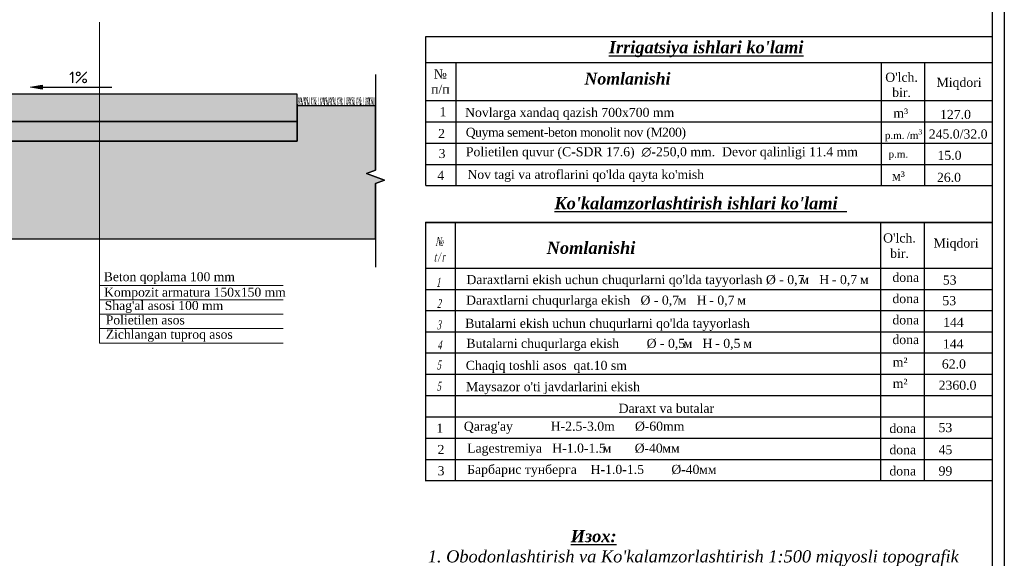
# Model space of a CAD drawing. Extents: x 883 to 364438, y -13 to 4201180.
# Tile 606 of 607: x 364276 to 364438, y 4200923 to 4201012. Entities that reach past the tile are written whole.
import ezdxf

# ---------------------------------------------------------------- set-up
doc = ezdxf.new("R2010")
doc.units = 0
doc.header["$LTSCALE"] = 0.5
doc.header["$MEASUREMENT"] = 0
doc.layers.add('.', color=7, linetype='Continuous', lineweight=15)
doc.layers.add('ОКНА', color=5, linetype='Continuous', lineweight=15)
for name, color, linetype in [('0-SECTION LINE', 1, 'Continuous'), ('0000000000', 7, 'Continuous'), ('Трава', 7, 'Continuous')]:
    doc.layers.add(name, color=color, linetype=linetype)
doc.styles.add('1', font='times.ttf', dxfattribs={"height": 1.5})
doc.styles.add('MtXpl_Times_New_Roma_1', font='timesbi.ttf')
doc.styles.add('seviyorum', font='times.ttf')
doc.styles.get("Standard").update_dxf_attribs({"font": 'times.ttf'})

# ---------------------------------------------------------------- blocks, each defined once
blk = doc.blocks.new('A$C59dde651')
at = {"layer": '.', "lineweight": 30, "true_color": 0x000000}
h = blk.add_hatch(dxfattribs=at)
h.set_pattern_fill('AR-SAND', color=18, scale=0.01)
h.set_pattern_definition([(37.5, (-798.5515, 115.416654), (-0.00062993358, 0.0192682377), [0, -0.0152, 0, -0.017, 0, -0.01625]), (7.5, (-798.5515, 115.416654), (0.01769776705, 0.02822146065), [0, -0.0082, 0, -0.0137, 0, -0.00525]), (327.5, (-798.5638, 115.416654), (0.03114141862, 5.659054e-05), [0, -0.005, 0, -0.018, 0, -0.0235]), (317.5, (-798.5638, 115.416654), (0.03006126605, 0.00877675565), [0, -0.0025, 0, -0.0118, 0, -0.0135])])
h.paths.add_polyline_path([(0.1725, 0.2625), (-1.8725, 0.2625), (-1.8975, 0.0225), (-1.8275, 0.0225), (-1.8275, -0.0775), (-2.4275, -0.0775), (-2.4275, 0.0225), (-2.3575, 0.0225), (-2.4075, 0.5025), (-2.5275, 0.5025), (-2.5275, 0.1149), (-2.574, 0.098), (-2.5275, 0.081), (-2.4809, 0.0641), (-2.5275, 0.0471), (-2.5275, -0.2365), (0.5725, -0.2365), (0.5725, 0.0471), (0.6191, 0.0641), (0.5725, 0.081), (0.526, 0.098), (0.5725, 0.1149), (0.5725, 0.4425), (0.1725, 0.4425)])
h = blk.add_hatch(dxfattribs=at)
h.set_pattern_fill('ANSI31', color=18, scale=0.1)
h.set_pattern_definition([(45, (-798.551499, 115.416654), (-0.00883883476, 0.00883883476), [])])
h.paths.add_polyline_path([(-1.8725, 0.2625), (-1.8621, 0.3625), (-1.8475, 0.5025), (-1.9279, 0.5025), (-1.9696, 0.1025), (-2.2854, 0.1025), (-2.3271, 0.5025), (-2.4075, 0.5025), (-2.3575, 0.0225), (-1.8975, 0.0225)])
h = blk.add_hatch(dxfattribs=at)
h.set_pattern_fill('AR-CONC', color=18, scale=0.01)
h.set_pattern_definition([(50, (-783.321674, 111.412875), (0.0717260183, -0.0062752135), [0.0075, -0.0825]), (355, (-783.321674, 111.412875), (-0.0138751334, 0.0752192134), [0.006, -0.066]), (100.451444, (-783.3157, 111.41235), (0.0578508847, 0.068943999), [0.006374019, -0.070114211]), (46.1842, (-783.32167, 111.432875), (0.106724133, -0.016551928), [0.01125, -0.12375]), (96.635635, (-783.31278, 111.4315), (0.093466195, 0.09741186), [0.009561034, -0.105171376]), (351.184164, (-783.32167, 111.43288), (0.093466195, 0.09741186), [0.009, -0.099]), (21, (-783.311674, 111.427875), (0.059690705, -0.040261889), [0.0075, -0.0825]), (326, (-783.311674, 111.427875), (0.024331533, 0.0725150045), [0.006, -0.066]), (71.451445, (-783.3067, 111.42452), (0.0840222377, 0.032253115), [0.006374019, -0.070114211]), (37.5, (-783.321674, 111.412875), (0.0012159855, 0.0332893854), [0, -0.0652, 0, -0.067, 0, -0.06625]), (7.5, (-783.321674, 111.412875), (0.0263069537, 0.0394411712), [0, -0.0382, 0, -0.0637, 0, -0.02525]), (327.5, (-783.343974, 111.412875), (0.0533822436, -0.0022554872), [0, -0.025, 0, -0.078, 0, -0.1035]), (317.5, (-783.353974, 111.412875), (0.058318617, 0.0100104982), [0, -0.0325, 0, -0.0518, 0, -0.0735])])
h.paths.add_polyline_path([(0.1725, 0.5025), (-1.8475, 0.5025), (-1.8621, 0.3625), (0.1725, 0.3625)])
at = {"lineweight": 30, "true_color": 0x000000}
h = blk.add_hatch(dxfattribs=at)
h.set_pattern_fill('GRAVEL', color=18, scale=0.1)
h.set_pattern_definition([(228.0127875, (-783.249674, 111.512875), (-0.8, -0.9), [0.0134536, -1.331908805]), (184.9697407, (-783.2586743, 111.5028752), (1.2, 0.1), [0.0230868, -2.285592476]), (132.5104471, (-783.2816743, 111.500875), (1, -1.1), [0.0162788, -1.61160326]), (267.273689, (-783.3206743, 111.475875), (0.1, 2), [0.0210238, -2.081355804]), (292.8336542, (-783.3216743, 111.454875), (-0.5, 1.2), [0.0206155, -2.040937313]), (357.273689, (-783.3136743, 111.435875), (-2, 0.1), [0.0210238, -2.081355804]), (37.69424047, (-783.2926743, 111.4348752), (-1.3, -1), [0.0278029, -2.752484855]), (72.2553284, (-783.2706743, 111.4518752), (0.7, 2.2), [0.0262488, -2.59863215]), (121.4295656, (-783.2626743, 111.476875), (-0.8, 1.3), [0.021095, -2.088407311]), (175.2363583, (-783.273674, 111.494875), (1.1, -0.1), [0.0240832, -1.180076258]), (222.3974378, (-783.2976743, 111.4968752), (-1.2, -1.1), [0.0311448, -3.0833375]), (138.8140748, (-783.221674, 111.474875), (-0.7, 0.6), [0.0106301, -1.052384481]), (171.4692344, (-783.2296743, 111.481875), (1.3, -0.2), [0.0202237, -2.002151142]), (225, (-783.249674, 111.484875), (-1e-17, -0.1), [0.0141421, -0.127279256]), (203.1985905, (-783.256674, 111.496875), (0.5, 0.2), [0.0076158, -0.75396151]), (291.8014095, (-783.263674, 111.493875), (-0.1, 0.3), [0.0107703, -0.527746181]), (30.9637565, (-783.259674, 111.483875), (0.3, 0.2), [0.0174929, -0.56560229]), (161.565051, (-783.244674, 111.492875), (0.2, -0.1), [0.0126491, -0.303578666]), (16.3895403, (-783.3216743, 111.493875), (1, 0.3), [0.01772, -1.754284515]), (70.3461759, (-783.304674, 111.498875), (-0.4, -1.1), [0.0148661, -1.471740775]), (293.1985905, (-783.244674, 111.512875), (-0.2, 0.5), [0.0152315, -0.74634581]), (343.6104597, (-783.2386743, 111.498875), (-1, 0.3), [0.01772, -1.754284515]), (339.4439548, (-783.321674, 111.431875), (-0.5, 0.2), [0.017088, -0.837312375]), (294.7751406, (-783.305674, 111.425875), (-0.5, 1.1), [0.0143178, -1.417464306]), (66.8014095, (-783.243674, 111.412875), (0.2, 0.5), [0.0152315, -0.74634581]), (17.3540246, (-783.2376743, 111.426875), (-1.3, -0.4), [0.0167631, -1.659542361]), (69.4439548, (-783.292674, 111.412875), (-0.2, -0.5), [0.008544, -0.845856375]), (101.3099325, (-783.249674, 111.412875), (-0.1, 0.4), [0.005099, -0.504802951]), (165.9637565, (-783.250674, 111.417875), (0.3, -0.1), [0.0206155, -0.391695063]), (186.00900596, (-783.2706743, 111.422875), (1, 0.1), [0.019105, -1.891392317]), (303.6900675, (-783.259674, 111.474875), (-0.1, 0.2), [0.0144222, -0.346132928]), (353.1572266, (-783.2516743, 111.4628752), (1.7, -0.2), [0.0251794, -2.492756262]), (60.9453959, (-783.226674, 111.459875), (-0.4, -0.7), [0.0102956, -1.019267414]), (90, (-783.22167, 111.46888), (-0.1, 0.1), [0.006, -0.094]), (120.2564372, (-783.272674, 111.425875), (0.4, -0.7), [0.0138924, -1.375351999]), (48.0127875, (-783.279674, 111.437875), (0.8, 0.9), [0.0269072, -1.318455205]), (0, (-783.26167, 111.45788), (0.1, 0.1), [0.026, -0.074]), (325.3048465, (-783.235674, 111.457875), (1, -0.7), [0.0158114, -1.56532743]), (254.054604, (-783.222674, 111.448875), (-0.1, -0.4), [0.0145602, -0.713450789]), (207.64597536, (-783.2266743, 111.4348752), (-1.9, -1), [0.0237065, -2.346947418]), (175.42607874, (-783.2476743, 111.4238752), (-1.3, 0.1), [0.0250799, -2.482907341])])
h.paths.add_polyline_path([(0.1725, 0.3625), (-1.8621, 0.3625), (-1.8725, 0.2625), (0.1725, 0.2625)])
h.paths.add_polyline_path([(-1.8275, 0.0225), (-2.4275, 0.0225), (-2.4275, -0.0775), (-1.8275, -0.0775)])
at = {"color": 6, "lineweight": 13}
for p, q in [((-0.8375, -0.768), (-0.8375, 0.8697)), ((-2.29, -0.7469), (-2.29, 0.0225)), ((-2.29, -0.4533), (-1.3513, -0.4533)), ((-0.8375, -0.4744), (0.1012, -0.4744)), ((-2.29, -0.5267), (-1.3513, -0.5267)), ((-0.8375, -0.5478), (0.1012, -0.5478)), ((-2.29, -0.6001), (-1.3513, -0.6001)), ((-0.8375, -0.6212), (0.1012, -0.6212)), ((-2.29, -0.6735), (-1.3513, -0.6735)), ((-0.8375, -0.6946), (0.1012, -0.6946)), ((-0.8375, -0.768), (0.1012, -0.768))]:
    blk.add_line(p, q, dxfattribs=at)
at = {"linetype": 'Continuous', "transparency": 33554687}
for points in [[(-2.5275, 0.6026), (-2.5275, 0.1149), (-2.574, 0.098), (-2.4809, 0.0641), (-2.5275, 0.0471), (-2.5275, -0.38)], [(0.5725, 0.6026), (0.5725, 0.1149), (0.526, 0.098), (0.6191, 0.0641), (0.5725, 0.0471), (0.5725, -0.38)]]:
    blk.add_lwpolyline(points, dxfattribs=at)
at = {"color": 5, "lineweight": 30}
blk.add_lwpolyline([(-1.1909, 0.5385), (-1.1314, 0.5484), (-1.1314, 0.5286)], close=True, dxfattribs=at)
at = {"transparency": 33554687}
blk.add_lwpolyline([(-1.1314, 0.5385), (-0.7755, 0.5385)], dxfattribs=at)
at = {"color": 5, "lineweight": 30}
for points in [[(-1.1314, 0.5385), (-0.7755, 0.5385)], [(-2.4075, 0.5025), (-2.3575, 0.0225), (-1.8975, 0.0225), (-1.8475, 0.5025)]]:
    blk.add_lwpolyline(points, dxfattribs=at)
at = {"color": 18, "lineweight": 30, "true_color": 0x000000}
for points in [[(0.1725, 0.2625), (-1.8725, 0.2625), (-1.8975, 0.0225), (-1.8275, 0.0225), (-1.8275, -0.0775), (-2.4275, -0.0775), (-2.4275, 0.0225), (-2.3575, 0.0225), (-2.4075, 0.5025), (-2.5275, 0.5025), (-2.5275, 0.1149), (-2.574, 0.098), (-2.5275, 0.081), (-2.4809, 0.0641), (-2.5275, 0.0471), (-2.5275, -0.2365), (0.5725, -0.2365), (0.5725, 0.0471), (0.6191, 0.0641), (0.5725, 0.081), (0.526, 0.098), (0.5725, 0.1149), (0.5725, 0.4425), (0.1725, 0.4425)], [(-1.8725, 0.2625), (-1.8621, 0.3625), (-1.8475, 0.5025), (-1.9279, 0.5025), (-1.9696, 0.1025), (-2.2854, 0.1025), (-2.3271, 0.5025), (-2.4075, 0.5025), (-2.3575, 0.0225), (-1.8975, 0.0225)], [(0.1725, 0.5025), (-1.8475, 0.5025), (-1.8621, 0.3625), (0.1725, 0.3625)], [(0.1725, 0.3625), (-1.8621, 0.3625), (-1.8725, 0.2625), (0.1725, 0.2625)], [(-1.8275, 0.0225), (-2.4275, 0.0225), (-2.4275, -0.0775), (-1.8275, -0.0775)]]:
    blk.add_lwpolyline(points, close=True, dxfattribs=at)
for points in [[(-2.4075, 0.5025), (-2.3271, 0.5025)], [(-2.3271, 0.5025), (-2.2854, 0.1025), (-1.9696, 0.1025), (-1.9279, 0.5025)], [(-1.9279, 0.5025), (-1.8475, 0.5025)]]:
    blk.add_lwpolyline(points, dxfattribs=at)
at = {"transparency": 33554687}
blk.add_solid([(-1.1314, 0.5484), (-1.1314, 0.5286), (-1.1909, 0.5385)], dxfattribs=at)
at = {"layer": 'Трава', "color": 106, "ltscale": 5, "true_color": 0x0b7a21}
for points, const_width in [([(0.1755, 0.4424), (0.1803, 0.4871)], 0.00216), ([(0.1811, 0.4424), (0.1859, 0.4871)], 0.00216), ([(0.1903, 0.4424), (0.1895, 0.4871)], 0.00153), ([(0.1892, 0.4424), (0.1957, 0.4871)], 0.000788), ([(0.1995, 0.4424), (0.1904, 0.4871)], 0.00216), ([(0.1953, 0.4424), (0.1957, 0.4871)], 0.00216), ([(0.1992, 0.4425), (0.204, 0.4871)], 0.00216), ([(0.2084, 0.4425), (0.2075, 0.4871)], 0.00153), ([(0.2072, 0.4425), (0.2137, 0.4871)], 0.000788), ([(0.2176, 0.4425), (0.2085, 0.4871)], 0.00216), ([(0.2134, 0.4425), (0.2137, 0.4871)], 0.00216), ([(0.2353, 0.4425), (0.2165, 0.4871)], 0.00216), ([(0.2264, 0.4425), (0.2198, 0.479), (0.226, 0.4882)], 0.00153), ([(0.2281, 0.4425), (0.226, 0.4882)], 0.00216), ([(0.2341, 0.4425), (0.2328, 0.477), (0.2333, 0.4871)], 0.00153), ([(0.2431, 0.4425), (0.2479, 0.4871)], 0.00216), ([(0.2499, 0.4425), (0.2428, 0.4871)], 0.00153), ([(0.2591, 0.4425), (0.2495, 0.4871)], 0.00111), ([(0.2728, 0.4425), (0.2539, 0.4871)], 0.00216), ([(0.2639, 0.4425), (0.2573, 0.479), (0.2635, 0.4882)], 0.00153), ([(0.2655, 0.4425), (0.2635, 0.4882)], 0.00216), ([(0.2691, 0.4425), (0.2725, 0.4871)], 0.000788), ([(0.281, 0.4425), (0.2797, 0.477), (0.2802, 0.4871)], 0.00153), ([(0.29, 0.4425), (0.2948, 0.4871)], 0.00216), ([(0.2968, 0.4425), (0.2897, 0.4871)], 0.00153), ([(0.2968, 0.4425), (0.3016, 0.4871)], 0.00216), ([(0.306, 0.4425), (0.3051, 0.4871)], 0.00153), ([(0.3049, 0.4425), (0.3114, 0.4871)], 0.000788), ([(0.3152, 0.4425), (0.3061, 0.4871)], 0.00216), ([(0.311, 0.4425), (0.3113, 0.4871)], 0.00216), ([(0.333, 0.4425), (0.3141, 0.4871)], 0.00216), ([(0.324, 0.4425), (0.3174, 0.479), (0.3236, 0.4882)], 0.00153), ([(0.3257, 0.4425), (0.3236, 0.4882)], 0.00216), ([(0.3317, 0.4425), (0.3304, 0.477), (0.3309, 0.4871)], 0.00153), ([(0.333, 0.4425), (0.3378, 0.4871)], 0.00216), ([(0.3422, 0.4425), (0.3413, 0.4871)], 0.00153), ([(0.341, 0.4425), (0.3475, 0.4871)], 0.000788), ([(0.3514, 0.4425), (0.3423, 0.4871)], 0.00216), ([(0.3471, 0.4425), (0.3475, 0.4871)], 0.00216), ([(0.3691, 0.4425), (0.3502, 0.4871)], 0.00216), ([(0.3602, 0.4425), (0.3536, 0.479), (0.3598, 0.4882)], 0.00153), ([(0.3618, 0.4425), (0.3598, 0.4882)], 0.00216), ([(0.3679, 0.4425), (0.3666, 0.477), (0.367, 0.4871)], 0.00153), ([(0.3768, 0.4425), (0.3816, 0.4871)], 0.00216), ([(0.3836, 0.4425), (0.3766, 0.4871)], 0.00153), ([(0.3928, 0.4425), (0.3833, 0.4871)], 0.00111), ([(0.4066, 0.4425), (0.3877, 0.4871)], 0.00216), ([(0.3976, 0.4425), (0.3911, 0.479), (0.3972, 0.4882)], 0.00153), ([(0.3993, 0.4425), (0.3972, 0.4882)], 0.00216), ([(0.4029, 0.4425), (0.4063, 0.4871)], 0.000788), ([(0.4148, 0.4425), (0.4135, 0.477), (0.414, 0.4871)], 0.00153), ([(0.4238, 0.4425), (0.4286, 0.4871)], 0.00216), ([(0.4306, 0.4425), (0.4235, 0.4871)], 0.00153), ([(0.4306, 0.4425), (0.4354, 0.4871)], 0.00216), ([(0.4398, 0.4425), (0.4389, 0.4871)], 0.00153), ([(0.4386, 0.4425), (0.4451, 0.4871)], 0.000788), ([(0.449, 0.4425), (0.4399, 0.4871)], 0.00216), ([(0.4447, 0.4425), (0.4451, 0.4871)], 0.00216), ([(0.4667, 0.4425), (0.4478, 0.4871)], 0.00216), ([(0.4578, 0.4425), (0.4512, 0.479), (0.4574, 0.4882)], 0.00153), ([(0.4594, 0.4425), (0.4574, 0.4882)], 0.00216), ([(0.4655, 0.4425), (0.4642, 0.477), (0.4647, 0.4871)], 0.00153), ([(0.4745, 0.4425), (0.4792, 0.4871)], 0.00216), ([(0.4813, 0.4425), (0.4742, 0.4871)], 0.00153), ([(0.4904, 0.4425), (0.4809, 0.4871)], 0.00111), ([(0.5042, 0.4425), (0.4853, 0.4871)], 0.00216), ([(0.4952, 0.4425), (0.4887, 0.479), (0.4948, 0.4882)], 0.00153), ([(0.4969, 0.4425), (0.4948, 0.4882)], 0.00216), ([(0.5005, 0.4425), (0.5039, 0.4871)], 0.000788), ([(0.5124, 0.4425), (0.5111, 0.477), (0.5116, 0.4871)], 0.00153), ([(0.5214, 0.4425), (0.5262, 0.4871)], 0.00216), ([(0.5282, 0.4425), (0.5211, 0.4871)], 0.00153), ([(0.5282, 0.4425), (0.533, 0.4871)], 0.00216), ([(0.5374, 0.4425), (0.5365, 0.4871)], 0.00153), ([(0.5362, 0.4425), (0.5427, 0.4871)], 0.000788), ([(0.5466, 0.4425), (0.5375, 0.4871)], 0.00216), ([(0.5423, 0.4425), (0.5427, 0.4871)], 0.00216), ([(0.5643, 0.4425), (0.5455, 0.4871)], 0.00216), ([(0.5554, 0.4425), (0.5488, 0.479), (0.555, 0.4882)], 0.00153), ([(0.5571, 0.4425), (0.555, 0.4882)], 0.00216), ([(0.5631, 0.4425), (0.5618, 0.477), (0.5623, 0.4871)], 0.00153), ([(0.5681, 0.4425), (0.5668, 0.477), (0.5673, 0.4871)], 0.00153), ([(0.5725, 0.4425), (0.5712, 0.477), (0.5717, 0.4871)], 0.00153)]:
    blk.add_lwpolyline(points, dxfattribs=dict(at, const_width=const_width))
at = {"transparency": 33554687, "insert": (-0.945, 0.5882), "char_height": 0.059498, "attachment_point": 5, "rotation": 359.996}
blk.add_mtext('{\\fISOCPEUR|b0|i0|c0|p34;1\\fISOCPEUR|b0|i0|c204|p34;%}', dxfattribs=at)
at = {"layer": 'ОКНА', "color": 94, "style": 'seviyorum'}
for s, p in [(' Beton qoplama 100 mm ', (-0.8331, -0.4524)), (' Monolit nov', (-2.2842, -0.5103)), (' Kompozit armatura 150x150 mm ', (-0.8317, -0.5316)), ("Shag'al asosi 100 mm ", (-2.2702, -0.5798)), ("Shag'al asosi 100 mm ", (-0.8108, -0.5995)), ('Zichlangan tuproq asos', (-2.2691, -0.6609)), ('Polietilen asos', (-0.8056, -0.6732)), ('Zichlangan tuproq asos', (-0.8056, -0.7466))]:
    blk.add_text(s, height=0.046012, dxfattribs=at).set_placement(p)

msp = doc.modelspace()

# ---------------------------------------------------------------- linework, layer by layer
for p, q in [((364342.91, 4201004.48), (364436.28, 4201004.48)), ((364347.89, 4200984.19), (364347.89, 4201004.48)), ((364417.91, 4201004.48), (364417.91, 4200984.19)), ((364425.06, 4201004.48), (364425.06, 4200984.19)), ((364342.89, 4200998.19), (364436.27, 4200998.19)), ((364342.89, 4200994.69), (364436.27, 4200994.69)), ((364342.89, 4200991.19), (364436.27, 4200991.19)), ((364342.89, 4200987.69), (364436.27, 4200987.69)), ((364342.89, 4200984.19), (364436.28, 4200984.19)), ((364342.81, 4200978.1), (364436.22, 4200978.1)), ((364436.22, 4200978.1), (364342.82, 4200978.1)), ((364347.81, 4200935.6), (364347.81, 4200978.1)), ((364417.84, 4200978.1), (364417.84, 4200935.6)), ((364424.99, 4200978.1), (364424.99, 4200935.6)), ((364342.81, 4200970.6), (364436.23, 4200970.6)), ((364342.81, 4200967.1), (364436.23, 4200967.1)), ((364342.81, 4200963.6), (364436.23, 4200963.6)), ((364342.81, 4200960.1), (364436.23, 4200960.1)), ((364436.23, 4200956.6), (364342.81, 4200956.6)), ((364436.24, 4200953.1), (364342.81, 4200953.1)), ((364342.81, 4200949.6), (364436.24, 4200949.6)), ((364342.81, 4200946.1), (364436.24, 4200946.1)), ((364342.81, 4200942.6), (364436.24, 4200942.6)), ((364342.81, 4200939.1), (364436.24, 4200939.1)), ((364342.81, 4200935.6), (364436.24, 4200935.6))]:
    msp.add_line(p, q)
at = {"lineweight": 30}
msp.add_line((364436.22, 4200978.1), (364436.24, 4200939.1), dxfattribs=at)
at = {"color": 0, "linetype": 'ByBlock', "lineweight": 30}
msp.add_line((364343.05, 4200939.1), (364436.22, 4200939.1), dxfattribs=at)
at = {"color": 18, "linetype": 'Continuous', "lineweight": 30, "true_color": 0x000000}
for points in [[(364075.11, 4201098.43), (364438.22, 4201098.43), (364438.22, 4200769.59), (364075.11, 4200769.59)], [(364077.11, 4201096.43), (364436.22, 4201096.43), (364436.22, 4200771.59), (364077.11, 4200771.59)]]:
    msp.add_lwpolyline(points, close=True, dxfattribs=at)
at = {"color": 18, "lineweight": 30, "true_color": 0x000000}
msp.add_lwpolyline([(364342.89, 4200984.19), (364342.89, 4201008.76), (364436.22, 4201008.76), (364436.22, 4200984.19)], dxfattribs=at)
at = {"layer": '0000000000', "color": 18, "linetype": 'Continuous', "lineweight": 30, "true_color": 0x000000}
msp.add_line((364342.82, 4200978.1), (364342.82, 4200935.6), dxfattribs=at)

# ---------------------------------------------------------------- block references
at = {"color": 5, "lineweight": 30, "xscale": 32.2559721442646, "yscale": 32.2559721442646, "zscale": 32.2559721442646}
msp.add_blockref('A$C59dde651', (364316.14, 4200983.04), dxfattribs=at)

# ---------------------------------------------------------------- texts
at = {"layer": '.', "color": 18, "true_color": 0x000000, "insert": (364376.13, 4201002.78), "char_height": 1.9392, "width": 48.825, "attachment_point": 2}
msp.add_mtext('{\\fTimes New Roman|b1|i1|c204|p18;Nomlanishi}', dxfattribs=at)
at = {"layer": '.', "char_height": 1.4867, "attachment_point": 1}
for s, insert, width in [('{\\T0.95;\\C7;Quyma sement-beton monolit nov (M200) }', (364349.48, 4200993.72), 73.1561), ("{\\C7;Nov tagi va atroflarini qo'lda qayta ko'mish}", (364349.76, 4200986.77), 65.3527)]:
    msp.add_mtext(s, dxfattribs=dict(at, insert=insert, width=width))
at = {"color": 0, "lineweight": 30}
for s, height, style, p in [("%%UKo'kalamzorlashtirish ishlari ko'lami  ", 2, 'MtXpl_Times_New_Roma_1', (364364.09, 4200980.3)), ("Qarag'ay           H-2.5-3.0m       ", 1.5, '1', (364349.16, 4200943.81)), ('-60mm', 1.5, '1', (364378.96, 4200943.81))]:
    msp.add_text(s, height=height, dxfattribs=dict(at, style=style)).set_placement(p)
at = {"lineweight": 30}
for s, p in [("O'lch.", (364418.25, 4200974.82)), ('Miqdori', (364426.56, 4200973.98)), ('bir.', (364419.41, 4200972.28)), ('dona', (364419.78, 4200968.33)), ("Daraxtlarni ekish uchun chuqurlarni qo'lda tayyorlash Ø - 0,7 ", (364349.58, 4200967.96)), ('м   Н ', (364404.6, 4200967.96)), ('- 0,7 ', (364409.82, 4200967.96)), ('м', (364414.43, 4200967.96)), ('53', (364428.09, 4200967.89, -554.57)), ('Daraxtlarni chuqurlarga ekish   Ø - 0,7 ', (364349.52, 4200964.58)), ('м   Н ', (364384.4, 4200964.58)), ('- 0,7 ', (364389.61, 4200964.58)), ('м', (364394.22, 4200964.58)), ('dona', (364419.78, 4200964.83)), ('53', (364428.02, 4200964.49, -554.57)), ("Butalarni ekish uchun chuqurlarni qo'lda tayyorlash", (364349.38, 4200960.76)), ('dona', (364419.78, 4200961.33)), ('144', (364428.14, 4200960.93, -554.57)), ('Butalarni chuqurlarga ekish        Ø - 0,5 ', (364349.58, 4200957.46)), ('м   Н ', (364385.37, 4200957.46)), ('- 0,5 ', (364390.59, 4200957.46)), ('м', (364395.2, 4200957.46)), ('dona', (364419.78, 4200958.08)), ('144', (364428.1, 4200957.38, -554.57)), ('Chaqiq toshli asos  qat.10 sm', (364349.48, 4200953.83)), ('m²', (364419.83, 4200954.37)), ('62.0', (364427.93, 4200954.06, -554.57)), ('m²', (364419.83, 4200950.87)), ('2360.0', (364427.4, 4200950.56, -554.57)), ("Maysazor o'ti javdarlarini ekish", (364349.52, 4200950.33)), ('1', (364344.62, 4200943.48)), ('dona', (364419.28, 4200943.45)), ('53', (364427.38, 4200943.59, -554.57)), ('2', (364344.83, 4200939.98)), ('Ø', (364377.31, 4200940.2)), ('dona', (364419.28, 4200939.95)), ('45', (364427.39, 4200939.94, -554.57)), ('3', (364344.83, 4200936.48)), ('Ø', (364383.36, 4200936.7)), ('dona', (364419.28, 4200936.45)), ('99', (364427.39, 4200936.44, -554.57))]:
    msp.add_text(s, height=1.5, dxfattribs=at).set_placement(p)
at = {"lineweight": 30, "oblique": 11, "width": 0.6}
for s, p in [('№', (364344.46, 4200974.24)), ('/', (364344.86, 4200971.7)), ('t', (364344.23, 4200971.7)), ('r', (364345.53, 4200971.7)), ('1', (364344.6, 4200967.51)), ('2', (364344.72, 4200964.01)), ('3', (364344.7, 4200960.51)), ('4', (364344.81, 4200957.22))]:
    msp.add_text(s, height=1.5, dxfattribs=at).set_placement(p)
at = {"lineweight": 30}
for s, height, style, p in [('Nomlanishi', 2, 'MtXpl_Times_New_Roma_1', (364362.81, 4200972.95)), ('Ø', 1.5, '1', (364377.36, 4200943.81))]:
    msp.add_text(s, height=height, dxfattribs=dict(at, style=style)).set_placement(p)
at = {"color": 0, "lineweight": 30, "oblique": 11, "width": 0.6}
for p in [(364344.69, 4200953.9), (364344.69, 4200950.4)]:
    msp.add_text('5', height=1.5, dxfattribs=at).set_placement(p)
at = {"color": 18, "lineweight": 30, "true_color": 0x000000}
msp.add_text('Daraxt va butalar', height=1.5, dxfattribs=at).set_placement((364374.67, 4200946.76))
at = {"color": 0, "lineweight": 30}
for s, p in [('Lagestremiya   H-1.0-1.5', (364349.7, 4200940.2)), ('м       ', (364372.03, 4200940.2)), ('-40', (364378.91, 4200940.2)), ('мм', (364381.86, 4200940.2)), ('Барбарис тунберга    H-1.0-1.5', (364349.7, 4200936.7)), ('-40', (364384.96, 4200936.7)), ('мм', (364387.92, 4200936.7))]:
    msp.add_text(s, height=1.5, dxfattribs=at).set_placement(p)
for s, insert, char_height, width, attachment_point in [("{\\fTimes New Roman|b1|i1|c204|p18;\\LIrrigatsiya ishlari ko'lami}", (364389.09, 4201006.66), 2, 55.7271, 5), ('{\\fTimes New Roman|b0|i0|c204|p18;№\\Pп/п}', (364345.29, 4201003.33), 1.5, 4.7027, 2), ("O'lch.\\Pbir.", (364421.29, 4201002.79), 1.5, 7.6822, 2), ('Miqdori', (364427.05, 4201001.95), 1.5, 7.6822, 1), ('{\\fTimes New Roman|b0|i0|c0|p18;1}', (364345.15, 4200997.11), 1.5, 5.0899, 1), ('Novlarga xandaq qazish 700x700 mm', (364349.36, 4200997), 1.5, 59.9239, 1), ('127.0', (364427.63, 4200996.66), 1.5, 6.8248, 1), ('{\\fTimes New Roman|b0|i0|c0|p18;2}', (364344.92, 4200993.52), 1.5, 5.0899, 1), ('\\A1;\\pt3;245.0/32.0', (364425.77, 4200993.44), 1.5, 6.8248, 1), ('{\\fTimes New Roman|b0|i0|c0|p18;3}', (364345, 4200990.23), 1.5, 0.5038, 1), ('Polietilen quvur (C-SDR 17.6) {\\C7; ∅-250,0 mm.  Devor qalinligi 11.4 mm}  ', (364349.49, 4200990.52), 1.5, 72.9561, 1), ('\\A1;15.0 ', (364427.21, 4200989.92), 1.5, 10.4306, 1), ('{\\fTimes New Roman|b0|i0|c0|p18;4}', (364344.79, 4200986.63), 1.5, 5.0899, 1), ('\\pt3;26.0', (364427.12, 4200986.3), 1.5, 6.8248, 1)]:
    msp.add_mtext(s, dxfattribs=dict(insert=insert, char_height=char_height, width=width, attachment_point=attachment_point))
at = {"color": 0, "width": 10.218, "attachment_point": 1}
for s, insert, char_height in [('m³', (364419.93, 4200996.89), 1.5), ('\\A1;\\pi-3.6,l4.8,t4.8;p.m.^I/m{\\H0.7x;\\S3^ ;}', (364417.35, 4200993.48), 1.2), ('\\pi-3.6,l4.8,t4.8;p.m.^I', (364417.96, 4200989.98), 1.2), ('{\\fTimes New Roman|b0|i0|c204|p18;м³}', (364419.73, 4200986.53), 1.5)]:
    msp.add_mtext(s, dxfattribs=dict(at, insert=insert, char_height=char_height))
at = {"layer": '0-SECTION LINE', "color": 0, "insert": (364343.22, 4200912.89, -447.05), "char_height": 2, "width": 90.8289, "attachment_point": 4}
msp.add_mtext("\\A1;\\pi-1.99972,l1.99972;^I^I          {\\fTimes New Roman|b1|i1|c204|p18;\\LИзох:\\P\\fTimes New Roman|b0|i1|c204|p18;\\l1. Obodonlashtirish va Ko'kalamzorlashtirish 1:500 miqyosli topografik tasvir asosida loyihalandi.\\C1; \\C0;\\P\\pt28;2. Beton yo'laklar qalinligi 10.0 sm.   \\P\\ptz;3. Beton yo'laklarda har 3-6 metr oralig'ida deformatsiya choklari hamda choklar orasini to'ldirish uchun bitum qoplama qilinishi shart.  \\P4. Yomg'ir suvlarini qochirish uchun yangidan quyma beton novlar qilindi.\\P5.Daraxtlar orasi 4 metr, butalar orasi 2.0 metrdan ekilsin. \\P }", dxfattribs=at)

doc.saveas('drawing.dxf')
